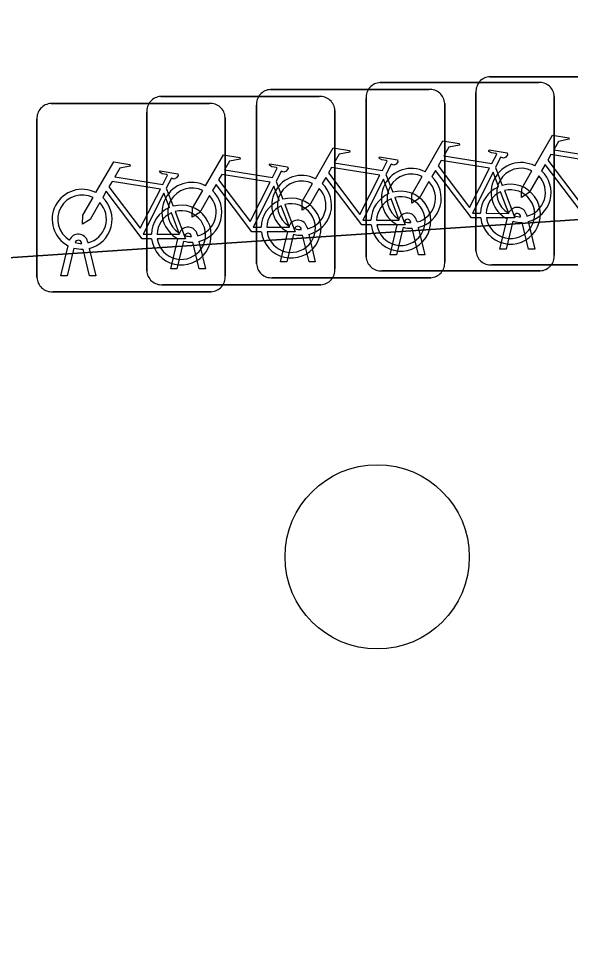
# Model space of a CAD drawing. Extents: x 160732 to 162107, y 387428 to 388479.
# Drawn here: x 160792.752 to 160795.68, y 388049.267 to 388054.264 of the extents above; entities that cross this region are included whole.
import ezdxf

# ---------------------------------------------------------------- set-up
doc = ezdxf.new("R2010")
doc.units = 0
for name, color, linetype in [('IMGEO_Boom', 7, 'Continuous'), ('IMGEO_Fietsenrek', 7, 'Continuous'), ('IMGEO_Groenvoorziening', 7, 'Continuous'), ('IMGEO_Voetpad_open', 7, 'Continuous')]:
    doc.layers.add(name, color=color, linetype=linetype)

msp = doc.modelspace()

# ---------------------------------------------------------------- linework, layer by layer
at = {"layer": 'IMGEO_Boom'}
msp.add_circle((160794.655, 388051.408), 0.4892, dxfattribs=at)
at = {"layer": 'IMGEO_Fietsenrek'}
for p, q in [((160795.2539, 388053.9565), (160796.0948, 388053.9565)), ((160796.0948, 388053.9565), (160795.2539, 388053.9565)), ((160794.6709, 388053.9255), (160795.5118, 388053.9255)), ((160795.5118, 388053.9255), (160794.6709, 388053.9255)), ((160794.0889, 388053.8885), (160794.9298, 388053.8885)), ((160794.9298, 388053.8885), (160794.0889, 388053.8885)), ((160795.1795, 388053.0319), (160795.1795, 388053.8728)), ((160795.1795, 388053.8728), (160795.1795, 388053.0319)), ((160792.9229, 388053.8145), (160793.7638, 388053.8145)), ((160793.7638, 388053.8145), (160792.9229, 388053.8145)), ((160793.5059, 388053.8515), (160794.3468, 388053.8515)), ((160794.3468, 388053.8515), (160793.5059, 388053.8515)), ((160794.5965, 388053.0009), (160794.5965, 388053.8418)), ((160794.5965, 388053.8418), (160794.5965, 388053.0009)), ((160795.0135, 388053.8141), (160795.0135, 388052.9732)), ((160795.0135, 388052.9732), (160795.0135, 388053.8141)), ((160795.5955, 388053.8511), (160795.5955, 388053.0102)), ((160795.5955, 388053.0102), (160795.5955, 388053.8511)), ((160793.4315, 388052.9269), (160793.4315, 388053.7678)), ((160793.4315, 388053.7678), (160793.4315, 388052.9269)), ((160794.0145, 388052.9639), (160794.0145, 388053.8048)), ((160794.0145, 388053.8048), (160794.0145, 388052.9639)), ((160794.4305, 388053.7771), (160794.4305, 388052.9362)), ((160794.4305, 388052.9362), (160794.4305, 388053.7771)), ((160792.8485, 388052.8899), (160792.8485, 388053.7308)), ((160792.8485, 388053.7308), (160792.8485, 388052.8899)), ((160793.8475, 388053.7401), (160793.8475, 388052.8992)), ((160793.8475, 388052.8992), (160793.8475, 388053.7401)), ((160795.2832, 388053.4752), (160795.3195, 388053.38)), ((160794.7012, 388053.4382), (160794.7375, 388053.343)), ((160793.5352, 388053.3642), (160793.5715, 388053.269)), ((160794.1182, 388053.4012), (160794.1545, 388053.306)), ((160795.4169, 388053.2129), (160795.4159, 388053.2172)), ((160795.4476, 388053.2244), (160795.4494, 388053.2165)), ((160794.2826, 388053.1564), (160794.2844, 388053.1485)), ((160794.7235, 388053.0103), (160794.7618, 388053.1703)), ((160794.7922, 388053.1581), (160794.7569, 388053.0103)), ((160794.8339, 388053.1819), (160794.8329, 388053.1862)), ((160794.8646, 388053.1934), (160794.8664, 388053.1855)), ((160794.8734, 388053.1563), (160794.9084, 388053.0103)), ((160795.3065, 388053.0413), (160795.3448, 388053.2013)), ((160795.3752, 388053.1891), (160795.3399, 388053.0413)), ((160795.458, 388053.0413), (160795.4241, 388053.183)), ((160795.4564, 388053.1873), (160795.4914, 388053.0413)), ((160793.6689, 388053.1079), (160793.6679, 388053.1122)), ((160793.6996, 388053.1194), (160793.7014, 388053.1115)), ((160794.1415, 388052.9733), (160794.1798, 388053.1333)), ((160794.2102, 388053.1211), (160794.1749, 388052.9733)), ((160794.2519, 388053.1449), (160794.2509, 388053.1492)), ((160794.293, 388052.9733), (160794.2591, 388053.115)), ((160794.2914, 388053.1193), (160794.3264, 388052.9733)), ((160794.875, 388053.0103), (160794.8411, 388053.152)), ((160792.9755, 388052.8993), (160793.0138, 388053.0593)), ((160793.0859, 388053.0709), (160793.0849, 388053.0752)), ((160793.1166, 388053.0824), (160793.1184, 388053.0745)), ((160793.5585, 388052.9363), (160793.5968, 388053.0963)), ((160793.6272, 388053.0841), (160793.5919, 388052.9363)), ((160793.71, 388052.9363), (160793.6761, 388053.078)), ((160793.7084, 388053.0823), (160793.7434, 388052.9363)), ((160793.0442, 388053.0471), (160793.0089, 388052.8993)), ((160793.127, 388052.8993), (160793.0931, 388053.041)), ((160793.1254, 388053.0453), (160793.1604, 388052.8993)), ((160794.7569, 388053.0103), (160794.7235, 388053.0103)), ((160794.9084, 388053.0103), (160794.875, 388053.0103)), ((160795.3399, 388053.0413), (160795.3065, 388053.0413)), ((160795.4914, 388053.0413), (160795.458, 388053.0413)), ((160794.1749, 388052.9733), (160794.1415, 388052.9733)), ((160794.3264, 388052.9733), (160794.293, 388052.9733)), ((160796.1041, 388052.9575), (160795.2632, 388052.9575)), ((160795.2632, 388052.9575), (160796.1041, 388052.9575)), ((160793.5919, 388052.9363), (160793.5585, 388052.9363)), ((160793.7434, 388052.9363), (160793.71, 388052.9363)), ((160795.5211, 388052.9265), (160794.6802, 388052.9265)), ((160794.6802, 388052.9265), (160795.5211, 388052.9265)), ((160793.0089, 388052.8993), (160792.9755, 388052.8993)), ((160793.1604, 388052.8993), (160793.127, 388052.8993)), ((160794.9391, 388052.8895), (160794.0982, 388052.8895)), ((160794.0982, 388052.8895), (160794.9391, 388052.8895)), ((160793.7731, 388052.8155), (160792.9322, 388052.8155)), ((160792.9322, 388052.8155), (160793.7731, 388052.8155)), ((160794.3561, 388052.8525), (160793.5152, 388052.8525)), ((160793.5152, 388052.8525), (160794.3561, 388052.8525))]:
    msp.add_line(p, q, dxfattribs=at)
for points in [[(160794.9091, 388053.4522), (160795.0038, 388053.6157), (160795.09, 388053.6019), (160795.0917, 388053.5932), (160795.0356, 388053.5823), (160795.0094, 388053.537), (160795.2646, 388053.4962)], [(160795.4921, 388053.4832), (160795.5868, 388053.6467), (160795.673, 388053.6329), (160795.6747, 388053.6242), (160795.6186, 388053.6133), (160795.5924, 388053.568), (160795.8476, 388053.5272)], [(160794.3271, 388053.4152), (160794.4218, 388053.5787), (160794.508, 388053.5649), (160794.5097, 388053.5562), (160794.4536, 388053.5453), (160794.4274, 388053.5), (160794.6826, 388053.4592)], [(160795.2646, 388053.4962), (160795.2896, 388053.545), (160795.2845, 388053.549), (160795.2613, 388053.5527), (160795.2486, 388053.5602), (160795.2476, 388053.5633), (160795.2498, 388053.5679), (160795.3446, 388053.5528), (160795.3469, 388053.5425), (160795.3375, 388053.5301), (160795.3251, 388053.5237), (160795.3106, 388053.5299), (160795.2832, 388053.4752)], [(160793.7441, 388053.3782), (160793.8388, 388053.5417), (160793.925, 388053.5279), (160793.9267, 388053.5192), (160793.8706, 388053.5083), (160793.8444, 388053.463), (160794.0996, 388053.4222)], [(160794.6826, 388053.4592), (160794.7076, 388053.508), (160794.7025, 388053.512), (160794.6793, 388053.5157), (160794.6666, 388053.5232), (160794.6656, 388053.5263), (160794.6678, 388053.5309), (160794.7626, 388053.5158), (160794.7649, 388053.5055), (160794.7555, 388053.4931), (160794.7431, 388053.4867), (160794.7286, 388053.4929), (160794.7012, 388053.4382)], [(160795.2517, 388053.471), (160794.9949, 388053.512), (160794.9782, 388053.4832), (160795.1452, 388053.2629), (160795.2517, 388053.471)], [(160795.8347, 388053.502), (160795.5779, 388053.543), (160795.5612, 388053.5142), (160795.7282, 388053.2939), (160795.8347, 388053.502)], [(160793.1611, 388053.3412), (160793.2558, 388053.5047), (160793.342, 388053.4909), (160793.3437, 388053.4822), (160793.2876, 388053.4713), (160793.2614, 388053.426), (160793.5166, 388053.3852)], [(160793.5166, 388053.3852), (160793.5416, 388053.434), (160793.5365, 388053.438), (160793.5133, 388053.4417), (160793.5006, 388053.4492), (160793.4996, 388053.4523), (160793.5018, 388053.4569), (160793.5966, 388053.4418), (160793.5989, 388053.4315), (160793.5895, 388053.4191), (160793.5771, 388053.4127), (160793.5626, 388053.4189), (160793.5352, 388053.3642)], [(160794.0996, 388053.4222), (160794.1246, 388053.471), (160794.1195, 388053.475), (160794.0963, 388053.4787), (160794.0836, 388053.4862), (160794.0826, 388053.4893), (160794.0848, 388053.4939), (160794.1796, 388053.4788), (160794.1819, 388053.4685), (160794.1725, 388053.4561), (160794.1601, 388053.4497), (160794.1456, 388053.4559), (160794.1182, 388053.4012)], [(160794.6697, 388053.434), (160794.4129, 388053.475), (160794.3962, 388053.4462), (160794.5632, 388053.2259), (160794.6697, 388053.434)], [(160795.2048, 388053.2075), (160795.1551, 388053.2076), (160794.9644, 388053.4593), (160794.9454, 388053.4265)], [(160795.5128, 388053.4307), (160795.4612, 388053.3415), (160795.4213, 388053.3155), (160795.4225, 388053.363), (160795.477, 388053.4572)], [(160795.7878, 388053.2385), (160795.7381, 388053.2386), (160795.5474, 388053.4903), (160795.5284, 388053.4575)], [(160794.0867, 388053.397), (160793.8299, 388053.438), (160793.8132, 388053.4092), (160793.9802, 388053.1889), (160794.0867, 388053.397)], [(160794.6228, 388053.1705), (160794.5731, 388053.1706), (160794.3824, 388053.4223), (160794.3634, 388053.3895)], [(160794.7177, 388053.336), (160794.6884, 388053.4128), (160794.579, 388053.1947), (160794.6217, 388053.1946)], [(160794.9298, 388053.3997), (160794.8782, 388053.3105), (160794.8383, 388053.2845), (160794.8395, 388053.332), (160794.894, 388053.4262)], [(160795.2997, 388053.373), (160795.2704, 388053.4498), (160795.161, 388053.2317), (160795.2037, 388053.2316)], [(160793.5037, 388053.36), (160793.2469, 388053.401), (160793.2302, 388053.3722), (160793.3972, 388053.1519), (160793.5037, 388053.36)], [(160794.0398, 388053.1335), (160793.9901, 388053.1336), (160793.7994, 388053.3853), (160793.7804, 388053.3525)], [(160794.1347, 388053.299), (160794.1054, 388053.3758), (160793.996, 388053.1577), (160794.0387, 388053.1576)], [(160794.3478, 388053.3627), (160794.2962, 388053.2735), (160794.2563, 388053.2475), (160794.2575, 388053.295), (160794.312, 388053.3892)], [(160793.1818, 388053.2887), (160793.1302, 388053.1995), (160793.0903, 388053.1735), (160793.0915, 388053.221), (160793.146, 388053.3152)], [(160793.4568, 388053.0965), (160793.4071, 388053.0966), (160793.2164, 388053.3483), (160793.1974, 388053.3155)], [(160793.5517, 388053.262), (160793.5224, 388053.3388), (160793.413, 388053.1207), (160793.4557, 388053.1206)], [(160793.7648, 388053.3257), (160793.7132, 388053.2365), (160793.6733, 388053.2105), (160793.6745, 388053.258), (160793.729, 388053.3522)], [(160794.6517, 388053.1945), (160794.7716, 388053.1943), (160794.7284, 388053.3079)], [(160794.7482, 388053.3148), (160794.8032, 388053.1702), (160794.6531, 388053.1705)], [(160795.2337, 388053.2315), (160795.3536, 388053.2313), (160795.3104, 388053.3449)], [(160795.3302, 388053.3518), (160795.3852, 388053.2072), (160795.2351, 388053.2075)], [(160794.0687, 388053.1575), (160794.1886, 388053.1573), (160794.1454, 388053.2709)], [(160794.1652, 388053.2778), (160794.2202, 388053.1332), (160794.0701, 388053.1335)], [(160793.4857, 388053.1205), (160793.6056, 388053.1203), (160793.5624, 388053.2339)], [(160793.5822, 388053.2408), (160793.6372, 388053.0962), (160793.4871, 388053.0965)]]:
    msp.add_lwpolyline(points, dxfattribs=at)
for centre, radius, start, end in [((160795.2572, 388053.8786), 0.0779, 92.4484, 184.2845), ((160795.2572, 388053.8786), 0.0779, 92.4484, 184.2845), ((160794.6742, 388053.8476), 0.0779, 92.4484, 184.2845), ((160794.6742, 388053.8476), 0.0779, 92.4484, 184.2845), ((160795.5176, 388053.8478), 0.0779, 2.4484, 94.2845), ((160795.5176, 388053.8478), 0.0779, 2.4484, 94.2845), ((160794.0922, 388053.8106), 0.0779, 92.4484, 184.2845), ((160794.0922, 388053.8106), 0.0779, 92.4484, 184.2845), ((160794.9356, 388053.8108), 0.0779, 2.4484, 94.2845), ((160794.9356, 388053.8108), 0.0779, 2.4484, 94.2845), ((160792.9262, 388053.7366), 0.0779, 92.4484, 184.2845), ((160792.9262, 388053.7366), 0.0779, 92.4484, 184.2845), ((160793.5092, 388053.7736), 0.0779, 92.4484, 184.2845), ((160793.5092, 388053.7736), 0.0779, 92.4484, 184.2845), ((160793.7696, 388053.7368), 0.0779, 2.4484, 94.2845), ((160793.7696, 388053.7368), 0.0779, 2.4484, 94.2845), ((160794.3526, 388053.7738), 0.0779, 2.4484, 94.2845), ((160794.3526, 388053.7738), 0.0779, 2.4484, 94.2845), ((160794.8361, 388053.3109), 0.159, 62.6766, 242.1369), ((160795.4191, 388053.3419), 0.159, 62.6766, 242.1369), ((160795.4191, 388053.3419), 0.129, 63.3192, 238.903), ((160795.4191, 388053.3419), 0.159, 283.5766, 46.6042), ((160794.2541, 388053.2739), 0.159, 62.6766, 242.1369), ((160794.8361, 388053.3109), 0.129, 63.3192, 238.903), ((160794.8361, 388053.3109), 0.159, 283.5766, 46.6042), ((160795.4191, 388053.3419), 0.129, 283.6043, 43.4302), ((160793.0881, 388053.1999), 0.159, 62.6766, 242.1369), ((160793.6711, 388053.2369), 0.159, 62.6766, 242.1369), ((160793.6711, 388053.2369), 0.129, 63.3192, 238.903), ((160794.2541, 388053.2739), 0.129, 63.3192, 238.903), ((160794.2541, 388053.2739), 0.129, 283.6043, 43.4302), ((160794.2541, 388053.2739), 0.159, 283.5766, 46.6042), ((160794.8361, 388053.3109), 0.129, 283.6043, 43.4302), ((160795.3627, 388053.2269), 0.159, 113.3408, 178.3217), ((160795.3627, 388053.2269), 0.159, 187.0065, 105.7708), ((160793.0881, 388053.1999), 0.129, 63.3192, 238.903), ((160793.0881, 388053.1999), 0.159, 283.5766, 46.6042), ((160793.6711, 388053.2369), 0.129, 283.6043, 43.4302), ((160793.6711, 388053.2369), 0.159, 283.5766, 46.6042), ((160794.1977, 388053.1529), 0.159, 187.0065, 105.7708), ((160794.7807, 388053.1899), 0.159, 113.3408, 178.3217), ((160794.7807, 388053.1899), 0.159, 187.0065, 105.7708), ((160794.7807, 388053.1899), 0.129, 113.923, 177.9556), ((160794.7807, 388053.1899), 0.129, 188.6715, 104.5883), ((160795.3627, 388053.2269), 0.129, 113.923, 177.9556), ((160795.3627, 388053.2269), 0.129, 188.6715, 104.5883), ((160793.0881, 388053.1999), 0.129, 283.6043, 43.4302), ((160793.6147, 388053.1159), 0.159, 113.3408, 178.3217), ((160793.6147, 388053.1159), 0.159, 187.0065, 105.7708), ((160794.1977, 388053.1529), 0.159, 113.3408, 178.3217), ((160794.1977, 388053.1529), 0.129, 113.923, 177.9556), ((160794.1977, 388053.1529), 0.129, 188.6715, 104.5883), ((160795.3989, 388053.2133), 0.0499, 12.8025, 158.6934), ((160793.6147, 388053.1159), 0.129, 113.923, 177.9556), ((160793.6147, 388053.1159), 0.129, 188.6715, 104.5883), ((160794.8159, 388053.1823), 0.0499, 12.8025, 158.6934), ((160795.3989, 388053.2133), 0.0174, 12.8025, 163.4502), ((160795.4191, 388053.3419), 0.129, 253.415, 269.0204), ((160793.6509, 388053.1083), 0.0499, 12.8025, 158.6934), ((160794.2339, 388053.1453), 0.0499, 12.8025, 158.6934), ((160794.2339, 388053.1453), 0.0174, 12.8025, 163.4502), ((160794.8361, 388053.3109), 0.159, 253.9967, 271.7867), ((160794.8159, 388053.1823), 0.0174, 12.8025, 163.4502), ((160794.8361, 388053.3109), 0.129, 253.415, 269.0204), ((160795.4191, 388053.3419), 0.159, 253.9967, 271.7867), ((160793.0679, 388053.0713), 0.0499, 12.8025, 158.6934), ((160793.6509, 388053.1083), 0.0174, 12.8025, 163.4502), ((160793.6711, 388053.2369), 0.129, 253.415, 269.0204), ((160794.2541, 388053.2739), 0.159, 253.9967, 271.7867), ((160794.2541, 388053.2739), 0.129, 253.415, 269.0204), ((160793.0679, 388053.0713), 0.0174, 12.8025, 163.4502), ((160793.0881, 388053.1999), 0.129, 253.415, 269.0204), ((160793.6711, 388053.2369), 0.159, 253.9967, 271.7867), ((160793.0881, 388053.1999), 0.159, 253.9967, 271.7867), ((160795.2574, 388053.0352), 0.0779, 182.4484, 274.2845), ((160795.2574, 388053.0352), 0.0779, 182.4484, 274.2845), ((160795.5178, 388053.0044), 0.0779, 272.4484, 4.2845), ((160795.5178, 388053.0044), 0.0779, 272.4484, 4.2845), ((160794.0924, 388052.9672), 0.0779, 182.4484, 274.2845), ((160794.0924, 388052.9672), 0.0779, 182.4484, 274.2845), ((160794.6744, 388053.0042), 0.0779, 182.4484, 274.2845), ((160794.6744, 388053.0042), 0.0779, 182.4484, 274.2845), ((160794.9358, 388052.9674), 0.0779, 272.4484, 4.2845), ((160794.9358, 388052.9674), 0.0779, 272.4484, 4.2845), ((160793.5094, 388052.9302), 0.0779, 182.4484, 274.2845), ((160793.5094, 388052.9302), 0.0779, 182.4484, 274.2845), ((160794.3528, 388052.9304), 0.0779, 272.4484, 4.2845), ((160794.3528, 388052.9304), 0.0779, 272.4484, 4.2845), ((160792.9264, 388052.8932), 0.0779, 182.4484, 274.2845), ((160792.9264, 388052.8932), 0.0779, 182.4484, 274.2845), ((160793.7698, 388052.8934), 0.0779, 272.4484, 4.2845), ((160793.7698, 388052.8934), 0.0779, 272.4484, 4.2845)]:
    msp.add_arc(centre, radius, start, end, dxfattribs=at)
at = {"layer": 'IMGEO_Groenvoorziening'}
msp.add_lwpolyline([(160794.894, 388044.605), (160818.246, 388049.937), (160817.669, 388057.033), (160812.287, 388056.721), (160812.452, 388054.318), (160791.424, 388052.91)], dxfattribs=at)
for centre, radius, start, end in [((160805.8695, 388054.0682), 14.4919, 184.58405, 220.7683), ((160805.8688, 388054.0697), 16.3222, 184.50364, 217.42194)]:
    msp.add_arc(centre, radius, start, end, dxfattribs=at)
at = {"layer": 'IMGEO_Voetpad_open'}
msp.add_lwpolyline([(160812.287, 388056.721), (160788.823, 388055.111), (160788.921, 388052.742), (160789.597, 388052.788), (160791.424, 388052.91), (160812.452, 388054.318)], close=True, dxfattribs=at)
for centre, radius, start, end in [((160805.8695, 388054.0682), 14.4919, 184.58405, 220.7683), ((160805.8688, 388054.0697), 16.3222, 184.50364, 217.42194)]:
    msp.add_arc(centre, radius, start, end, dxfattribs=at)

doc.saveas('drawing.dxf')
